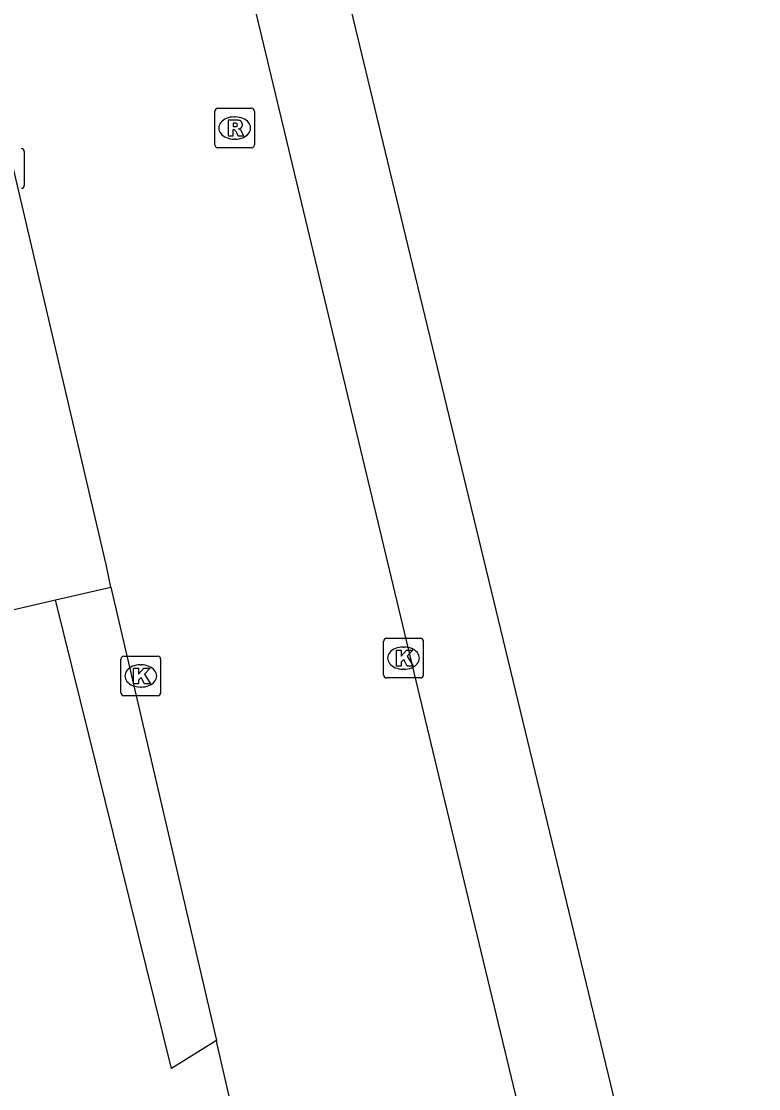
# Model space of a CAD drawing. Extents: x 160676 to 161153, y 383244 to 383713.
# Drawn here: x 161005.18 to 161023.78, y 383460.28 to 383487.2 of the extents above; entities that cross this region are included whole.
import ezdxf

# ---------------------------------------------------------------- set-up
doc = ezdxf.new("R2010")
doc.units = 0
for name, color, linetype in [('IMGEO_Kolk', 7, 'Continuous'), ('IMGEO_Pand', 7, 'Continuous'), ('IMGEO_Rijbaan_lokaal_gesloten', 7, 'Continuous'), ('IMGEO_Rijbaan_lokaal_open', 7, 'Continuous'), ('IMGEO_Rioolput', 7, 'Continuous'), ('IMGEO_Voetpad_open', 7, 'Continuous')]:
    doc.layers.add(name, color=color, linetype=linetype)

msp = doc.modelspace()

# ---------------------------------------------------------------- linework, layer by layer
at = {"layer": 'IMGEO_Kolk'}
for p, q in [((161005.25, 383483.916), (161005.25, 383483.064)), ((161014.319, 383470.714), (161014.319, 383471.566)), ((161014.394, 383471.64), (161015.246, 383471.64)), ((161014.807, 383471.42), (161014.832, 383471.42)), ((161015.32, 383471.566), (161015.32, 383470.714)), ((161007.764, 383471.19), (161008.616, 383471.19)), ((161007.689, 383470.264), (161007.689, 383471.116)), ((161008.177, 383470.97), (161008.202, 383470.97)), ((161008.69, 383471.116), (161008.69, 383470.264)), ((161015.246, 383470.64), (161014.394, 383470.64)), ((161014.83, 383470.86), (161014.805, 383470.86)), ((161008.2, 383470.41), (161008.175, 383470.41)), ((161008.616, 383470.19), (161007.764, 383470.19))]:
    msp.add_line(p, q, dxfattribs=at)
for points in [[(161005.25, 383483.916), (161005.25, 383483.064)], [(161014.319, 383470.714), (161014.319, 383471.566)], [(161014.394, 383471.64), (161015.246, 383471.64)], [(161015.32, 383471.566), (161015.32, 383470.714)], [(161007.764, 383471.19), (161008.616, 383471.19)], [(161014.64, 383471.34), (161014.763, 383471.34), (161014.763, 383471.189), (161014.893, 383471.34), (161015.057, 383471.34), (161014.911, 383471.189), (161015.064, 383470.94), (161014.912, 383470.94), (161014.827, 383471.104), (161014.763, 383471.037), (161014.763, 383470.94), (161014.64, 383470.94), (161014.64, 383471.34)], [(161007.689, 383470.264), (161007.689, 383471.116)], [(161008.01, 383470.89), (161008.133, 383470.89), (161008.133, 383470.739), (161008.263, 383470.89), (161008.427, 383470.89), (161008.281, 383470.739), (161008.434, 383470.49), (161008.282, 383470.49), (161008.197, 383470.654), (161008.133, 383470.587), (161008.133, 383470.49), (161008.01, 383470.49), (161008.01, 383470.89)], [(161008.69, 383471.116), (161008.69, 383470.264)], [(161015.246, 383470.64), (161014.394, 383470.64)], [(161008.616, 383470.19), (161007.764, 383470.19)]]:
    msp.add_lwpolyline(points, dxfattribs=at)
for centre, start, end in [((161005.174, 383483.914), 1.552, 88.448), ((161005.174, 383483.914), 1.552, 88.448), ((161005.174, 383483.066), 271.552, 358.448), ((161005.174, 383483.066), 271.552, 358.448), ((161014.396, 383471.564), 91.552, 178.448), ((161014.396, 383471.564), 91.552, 178.448), ((161015.244, 383471.564), 1.552, 88.448), ((161015.244, 383471.564), 1.552, 88.448), ((161007.766, 383471.114), 91.552, 178.448), ((161007.766, 383471.114), 91.552, 178.448), ((161008.614, 383471.114), 1.552, 88.448), ((161008.614, 383471.114), 1.552, 88.448), ((161014.396, 383470.716), 181.552, 268.448), ((161014.396, 383470.716), 181.552, 268.448), ((161015.244, 383470.716), 271.552, 358.448), ((161015.244, 383470.716), 271.552, 358.448), ((161007.766, 383470.266), 181.552, 268.448), ((161007.766, 383470.266), 181.552, 268.448), ((161008.614, 383470.266), 271.552, 358.448), ((161008.614, 383470.266), 271.552, 358.448)]:
    msp.add_arc(centre, 0.0765, start, end, dxfattribs=at)
for centre, major_axis, ratio, start_param, end_param in [((161014.806, 383471.14), (-0.387, 0.002), 0.722429, 4.712389, 7.853982), ((161014.831, 383471.14), (-0.39, 0.002), 0.717154, 1.570796, 4.712389), ((161008.176, 383470.69), (-0.387, 0.002), 0.722429, 4.712389, 7.853982), ((161008.201, 383470.69), (-0.39, 0.002), 0.717154, 1.570796, 4.712389)]:
    msp.add_ellipse(centre, major_axis=major_axis, ratio=ratio, start_param=start_param, end_param=end_param, dxfattribs=at)
at = {"layer": 'IMGEO_Pand'}
msp.add_lwpolyline([(161013.154, 383515.953), (161015.091, 383507.815), (161016.531, 383508.157), (161018.313, 383500.667), (161015.35, 383499.959), (161015.25, 383500.388), (161010.2, 383499.211), (161011.421, 383494.179), (161011.858, 383494.285), (161014.465, 383483.45), (161014.985, 383481.288), (161022.819, 383448.908), (161021.892, 383448.714), (161025.358, 383434.141)], dxfattribs=at)
at = {"layer": 'IMGEO_Rijbaan_lokaal_gesloten'}
for points in [[(161007.432, 383472.93), (161007.315, 383473.502), (161004.356, 383486.109)], [(161006.042, 383472.607), (161007.432, 383472.93)], [(160911.346, 383450.209), (160931.555, 383454.985), (160949.112, 383459.134), (160966.645, 383463.289), (160980.701, 383466.632), (160995.466, 383470.147), (161006.042, 383472.607)]]:
    msp.add_lwpolyline(points, dxfattribs=at)
at = {"layer": 'IMGEO_Rijbaan_lokaal_open'}
for points in [[(161007.753, 383512.121), (161007.66, 383511.339), (161008.411, 383498.621), (161015.75, 383467.966), (161020.237, 383449.35)], [(161007.432, 383472.93), (161010.099, 383461.499)], [(161012.021, 383452.206), (161011.807, 383454.082), (161010.121, 383461.406), (161010.099, 383461.499)]]:
    msp.add_lwpolyline(points, dxfattribs=at)
at = {"layer": 'IMGEO_Rioolput'}
for p, q in [((161010.059, 383484.084), (161010.059, 383484.936)), ((161010.134, 383485.01), (161010.986, 383485.01)), ((161011.06, 383484.936), (161011.06, 383484.084)), ((161010.547, 383484.79), (161010.572, 383484.79)), ((161010.57, 383484.23), (161010.545, 383484.23)), ((161010.986, 383484.01), (161010.134, 383484.01))]:
    msp.add_line(p, q, dxfattribs=at)
for points in [[(161010.059, 383484.084), (161010.059, 383484.936)], [(161010.134, 383485.01), (161010.986, 383485.01)], [(161011.06, 383484.936), (161011.06, 383484.084)], [(161010.648, 383484.708), (161010.396, 383484.71), (161010.396, 383484.31)], [(161010.574, 383484.629), (161010.52, 383484.629), (161010.52, 383484.548)], [(161010.396, 383484.31), (161010.52, 383484.31), (161010.52, 383484.472), (161010.531, 383484.472)], [(161010.52, 383484.548), (161010.572, 383484.548)], [(161010.578, 383484.443), (161010.649, 383484.31), (161010.789, 383484.31), (161010.724, 383484.436)], [(161010.986, 383484.01), (161010.134, 383484.01)]]:
    msp.add_lwpolyline(points, dxfattribs=at)
for centre, radius, start, end in [((161010.136, 383484.934), 0.0765, 91.552, 178.448), ((161010.136, 383484.934), 0.0765, 91.552, 178.448), ((161010.984, 383484.934), 0.0765, 1.552, 88.448), ((161010.984, 383484.934), 0.0765, 1.552, 88.448), ((161010.58, 383484.533), 0.0964, 77.0061, 93.1865), ((161010.594, 383484.59), 0.0378, 276.6634, 79.6772), ((161010.647, 383484.598), 0.109, 350.3612, 89.416), ((161010.53, 383484.419), 0.0533, 26.0293, 88.6989), ((161010.556, 383484.737), 0.19, 274.7715, 282.9687), ((161010.645, 383484.598), 0.112, 277.5842, 350.9817), ((161010.629, 383484.383), 0.108, 29.5134, 73.7905), ((161010.136, 383484.086), 0.0765, 181.552, 268.448), ((161010.136, 383484.086), 0.0765, 181.552, 268.448), ((161010.984, 383484.086), 0.0765, 271.552, 358.448), ((161010.984, 383484.086), 0.0765, 271.552, 358.448)]:
    msp.add_arc(centre, radius, start, end, dxfattribs=at)
for centre, major_axis, ratio, start_param, end_param in [((161010.546, 383484.51), (-0.387, 0.002), 0.722429, 4.712389, 7.853982), ((161010.571, 383484.51), (-0.39, 0.002), 0.717154, 1.570796, 4.712389)]:
    msp.add_ellipse(centre, major_axis=major_axis, ratio=ratio, start_param=start_param, end_param=end_param, dxfattribs=at)
at = {"layer": 'IMGEO_Voetpad_open'}
msp.add_lwpolyline([(161010.099, 383461.499), (161008.965, 383460.785), (161006.042, 383472.607)], dxfattribs=at)

doc.saveas('drawing.dxf')
